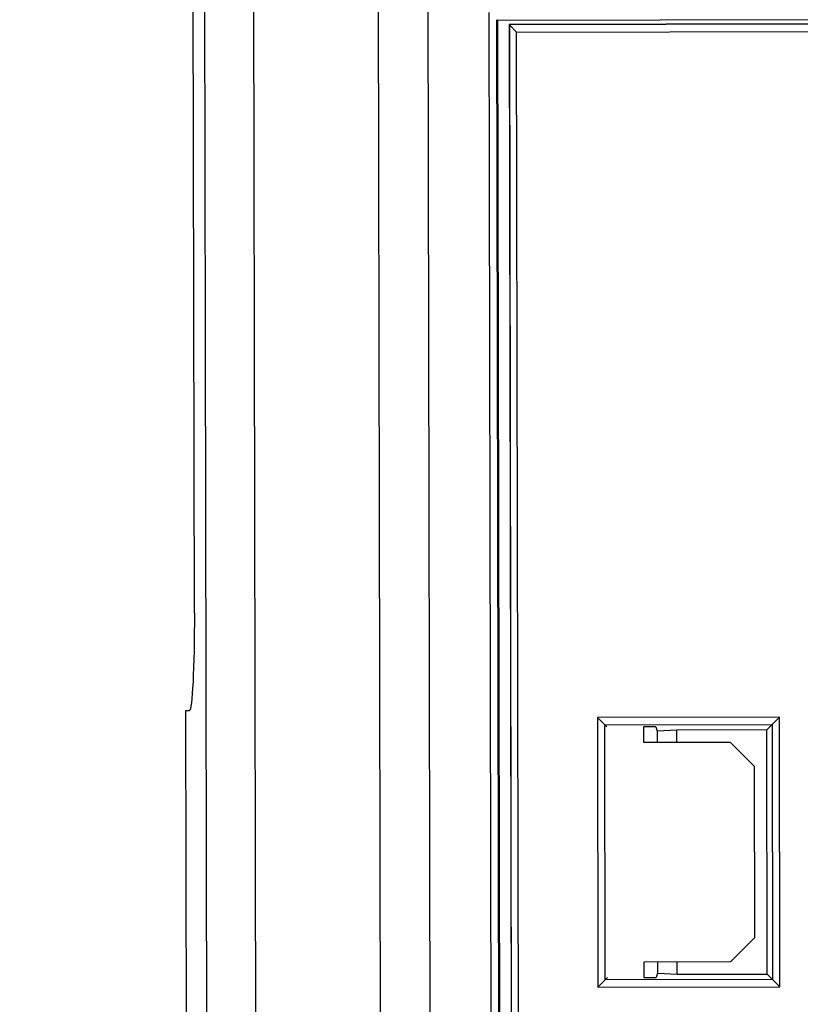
# Model space of a CAD drawing. Header units: millimetres. Extents: x 40090 to 187415, y -53271 to 40260.
# Tile 300 of 406: x 142919 to 142951, y 14100 to 14141. Entities that reach past the tile are written whole.
import ezdxf

# ---------------------------------------------------------------- set-up
doc = ezdxf.new("R2010")
doc.units = ezdxf.units.MM
doc.layers.add('AVM_projektor', color=6, linetype='Continuous')
doc.layers.add('AVM_sp_230VAC', color=170, linetype='Continuous')
doc.styles.add('AVM', font='arial.ttf')
doc.dimstyles.new('AVM-1_50', dxfattribs={"dimscale": 40, "dimtxt": 2.5, "dimasz": 2.5, "dimexe": 1.25, "dimexo": 0.625, "dimtad": 1, "dimdec": 0, "dimrnd": 1, "dimtxsty": 'AVM', "dimcen": 2.5, "dimclrd": 256, "dimclre": 256, "dimclrt": 256, "dimadec": 0, "dimazin": 0, "dimtfac": 1, "dimtdec": 0, "dimtmove": 0, "dimatfit": 3, "dimfxl": 0, "dimarcsym": 0})

# ---------------------------------------------------------------- blocks, each defined once
blk = doc.blocks.new('PT-FW430-bottom')
for p, q in [((174.378, 322.967), (174.364, 322.806)), ((174.364, 322.806), (174.378, 322.967)), ((174.378, 322.967), (213.003, 322.967)), ((170.364, 322.598), (-170.364, 322.598)), ((197.924, 322.122), (132.392, 322.122)), ((132.475, 320.125), (197.924, 320.125)), ((194.374, 315.011), (132.526, 315.011)), ((193.722, 312.974), (132.908, 312.974)), ((145.805, 310.484), (192.893, 310.484)), ((146.135, 310.132), (146.105, 310.161)), ((192.663, 310.161), (146.105, 310.161)), ((146.135, 310.132), (192.64, 310.132)), ((146.135, 266.032), (146.135, 310.132)), ((146.307, 309.66), (192.295, 309.66)), ((146.314, 309.652), (146.307, 309.66)), ((146.307, 265.559), (146.307, 309.66)), ((146.614, 309.353), (146.314, 309.652)), ((146.314, 309.652), (192.29, 309.652)), ((146.314, 265.559), (146.314, 309.652)), ((192.079, 309.353), (146.614, 309.353)), ((146.614, 309.353), (146.614, 265.567)), ((174.679, 306.1), (174.979, 305.8)), ((174.679, 306.1), (185.721, 306.1)), ((174.679, 298.646), (174.679, 306.1)), ((185.721, 306.1), (185.421, 305.8)), ((185.721, 306.1), (185.721, 298.646)), ((175.069, 305.71), (174.979, 305.8)), ((185.421, 305.8), (174.979, 305.8)), ((174.979, 305.8), (174.979, 298.946)), ((185.331, 305.71), (185.421, 305.8)), ((185.421, 298.946), (185.421, 305.8)), ((175.069, 304.217), (175.7, 304.217)), ((175.07, 303.71), (175.07, 304.217)), ((175.7, 304.217), (175.7, 300.667)), ((184.7, 300.667), (184.7, 304.217)), ((184.7, 304.217), (185.331, 304.217)), ((185.33, 304.217), (185.33, 303.71)), ((175.07, 303.71), (175.243, 303.653)), ((175.2, 302.853), (175.243, 303.653)), ((175.243, 303.653), (175.7, 303.653)), ((184.7, 303.653), (185.157, 303.653)), ((185.157, 303.653), (185.33, 303.71)), ((185.157, 303.653), (185.2, 302.853)), ((175.7, 302.853), (175.2, 302.853)), ((175.2, 299.167), (175.2, 302.853)), ((185.2, 302.853), (184.7, 302.853)), ((185.2, 302.853), (185.2, 299.167)), ((176.7, 299.667), (175.7, 300.667)), ((184.7, 300.667), (183.7, 299.667)), ((183.7, 299.667), (176.7, 299.667)), ((175.2, 299.167), (174.979, 298.946)), ((185.2, 299.167), (175.2, 299.167)), ((185.2, 299.167), (185.421, 298.946)), ((174.979, 298.946), (174.679, 298.646)), ((174.979, 298.946), (185.421, 298.946)), ((185.421, 298.946), (185.721, 298.646)), ((185.721, 298.646), (174.679, 298.646))]:
    blk.add_line(p, q)
blk.add_ellipse((170.349, 322.808), major_axis=(4.015, -0.001), ratio=0.052188, start_param=4.716187, end_param=6.27863)

msp = doc.modelspace()

# ---------------------------------------------------------------- block references
at = {"layer": 'AVM_projektor', "xscale": -1, "rotation": 90.11045350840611}
msp.add_blockref('PT-FW430-bottom', (143248.339, 14287.489), dxfattribs=at)

# ---------------------------------------------------------------- leaders
at = {"layer": 'AVM_sp_230VAC', "annotation_type": 0, "has_hookline": 1, "hookline_direction": 0}
for points, text_width in [([(136317.78, 21428.932), (138801.052, 7355.781), (138901.052, 7355.781)], 4020.464), ([(138090.085, 19236.034), (140699.942, 11086.442), (140799.942, 11086.442)], 3632.333), ([(138090.085, 14949.608), (139688.712, 8001.544), (139788.712, 8001.544)], 3632.333)]:
    msp.add_leader(points, dimstyle='AVM-1_50', override={"dimgap": 0.625, "dimtad": 0}, dxfattribs=dict(at, text_width=text_width))

doc.saveas('drawing.dxf')
